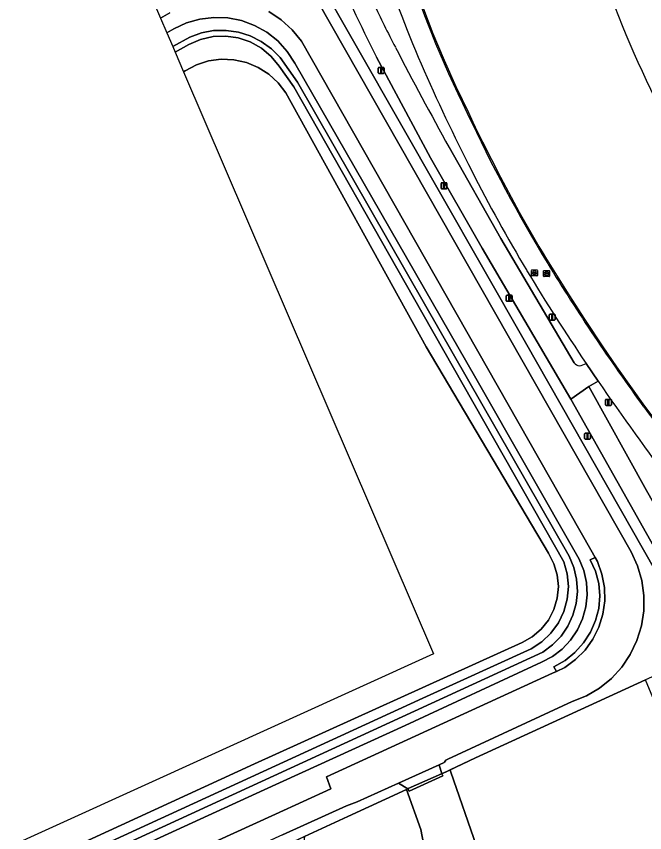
# Model space of a CAD drawing. Extents: x 155018 to 156648, y 383979 to 385733.
# Drawn here: x 155665.6 to 155770.5, y 384237.5 to 384373.7 of the extents above; entities that cross this region are included whole.
import ezdxf

# ---------------------------------------------------------------- set-up
doc = ezdxf.new("R2010")
doc.units = 0
for name, color, linetype in [('IMGEO_Erf', 7, 'Continuous'), ('IMGEO_Fietspad_gesloten', 7, 'Continuous'), ('IMGEO_Grasland_overig', 7, 'Continuous'), ('IMGEO_Groenvoorziening', 7, 'Continuous'), ('IMGEO_Hek', 7, 'Continuous'), ('IMGEO_Lichtmast', 7, 'Continuous'), ('IMGEO_Lijnafwatering', 7, 'Continuous'), ('IMGEO_Oever', 7, 'Continuous'), ('IMGEO_Pand_overbouw', 7, 'Continuous'), ('IMGEO_Rijbaan_lokaal_gesloten', 7, 'Continuous'), ('IMGEO_Rijbaan_lokaal_halfverhard', 7, 'Continuous'), ('IMGEO_Rijbaan_lokaal_open', 7, 'Continuous'), ('IMGEO_Rioolput', 7, 'Continuous'), ('IMGEO_Verkeersbordpaal', 7, 'Continuous'), ('IMGEO_Waterloop', 7, 'Continuous')]:
    doc.layers.add(name, color=color, linetype=linetype)

msp = doc.modelspace()

# ---------------------------------------------------------------- linework, layer by layer
at = {"layer": 'IMGEO_Erf'}
for centre, radius, start, end in [((155906.38, 384439.66), 184.74, 197.3458, 206.3842), ((155980.38, 384469.58), 264.4, 205.0674, 211.2448), ((156048.34, 384512.13), 344.57, 211.4313, 216.212), ((155998.07, 384475.66), 282.46, 216.2671, 218.7161)]:
    msp.add_arc(centre, radius, start, end, dxfattribs=at)
at = {"layer": 'IMGEO_Fietspad_gesloten'}
for points in [[(155725.76, 384366.89), (155734.78, 384350.11), (155743.39, 384335.04), (155758.19, 384309.83), (155761.18, 384311.92), (155762.74, 384312.83), (155760.74, 384315.79)], [(155746.52, 384336.65), (155737.85, 384351.84)], [(155758.74, 384315.91), (155746.52, 384336.65)], [(155783.64, 384272.04), (155783.36, 384272.48), (155770.83, 384294.62), (155761.18, 384311.92), (155758.19, 384309.83), (155780.73, 384269.88)]]:
    msp.add_lwpolyline(points, dxfattribs=at)
for centre, radius, start, end in [((155876.57, 384445.82), 170.21, 195.6766, 207.6247), ((155883.32, 384448.69), 174, 204.7286, 207.4349), ((156427.98, 384733.05), 788.42, 207.53947, 208.91528), ((155759.66, 384316.51), 1.1, 212.8979, 265.5166), ((155759.28, 384318.26), 2.87, 276.0182, 300.7038)]:
    msp.add_arc(centre, radius, start, end, dxfattribs=at)
at = {"layer": 'IMGEO_Grasland_overig'}
for points in [[(155673.39, 384464.85), (155669.29, 384463.29), (155668.63, 384463.04), (155668.73, 384462.88), (155669.45, 384461.61), (155670.01, 384461.94), (155672.02, 384458.42), (155671.46, 384458.1), (155677.28, 384447.94), (155690.12, 384425.54), (155708.45, 384393.17), (155750.62, 384319.3), (155780.13, 384267.39), (155781.71, 384268.03)], [(155780.73, 384269.88), (155758.19, 384309.83), (155743.39, 384335.04), (155734.78, 384350.11), (155725.76, 384366.89)], [(155762.74, 384312.83), (155761.18, 384311.92), (155770.83, 384294.62), (155783.36, 384272.48), (155783.64, 384272.04)]]:
    msp.add_lwpolyline(points, dxfattribs=at)
for centre, radius, start, end in [((155876.57, 384445.82), 170.21, 195.6766, 207.6247), ((156115.59, 384553.67), 427.21, 214.3157, 217.1893)]:
    msp.add_arc(centre, radius, start, end, dxfattribs=at)
at = {"layer": 'IMGEO_Groenvoorziening'}
for points in [[(155780.13, 384267.39), (155750.62, 384319.3), (155708.45, 384393.17)], [(155716.03, 384376.06), (155768.24, 384284.36), (155769.31, 384282.05), (155770.02, 384279.6), (155770.38, 384277.07), (155770.36, 384274.52), (155769.96, 384272), (155769.21, 384269.56), (155768.1, 384267.26), (155766.67, 384265.15), (155764.95, 384263.26), (155762.97, 384261.65), (155760.78, 384260.35), (155758.42, 384259.38), (155737.62, 384249.77), (155737.33, 384249.6), (155737.08, 384249.3), (155737.05, 384249.25), (155736.18, 384248.86), (155736.63, 384247.36), (155738.05, 384248.03), (155742.26, 384250), (155770.62, 384263.02)], [(155691.27, 384374.3), (155689.69, 384373.4), (155690.74, 384370.94), (155691.9, 384371.59), (155694.01, 384372.59), (155696.26, 384373.24), (155698.57, 384373.52), (155700.91, 384373.44), (155703.2, 384372.99), (155705.39, 384372.18), (155707.42, 384371.03), (155709.25, 384369.58), (155710.82, 384367.85), (155712.1, 384365.9), (155742.34, 384313.36), (155759.54, 384283.15), (155760.32, 384281.26), (155760.78, 384279.26), (155760.91, 384277.21), (155760.7, 384275.17), (155760.15, 384273.19), (155759.3, 384271.33), (155758.14, 384269.63), (155756.73, 384268.15), (155755.09, 384266.91), (155753.27, 384265.97), (155730.53, 384255.39), (155706.99, 384244.66), (155563.88, 384179.09)], [(155675.97, 384225.6), (155708.9, 384240.6), (155718.13, 384244.85), (155717.37, 384246.85), (155755.14, 384264.1), (155755.81, 384264.43), (155755.36, 384265.19), (155757.21, 384266.25), (155758.87, 384267.58), (155760.3, 384269.16), (155761.45, 384270.95), (155762.31, 384272.9), (155762.85, 384274.92), (155763.02, 384277.02), (155762.84, 384279.11), (155762.29, 384281.13), (155761.39, 384283.03), (155762.23, 384283.4), (155761.52, 384284.69), (155713.21, 384369.52), (155711.66, 384371.43), (155709.83, 384373.1), (155707.78, 384374.47)], [(155562.84, 384183.48), (155705.37, 384248.99), (155750.03, 384269.22), (155751.74, 384270.18), (155753.24, 384271.45), (155754.46, 384272.99), (155755.36, 384274.73), (155755.92, 384276.61), (155756.1, 384278.56), (155755.91, 384280.51), (155755.35, 384282.39), (155754.44, 384284.12), (155734.01, 384318.55), (155710.63, 384360.94), (155709.34, 384362.61), (155707.77, 384364.04), (155705.98, 384365.18), (155704.02, 384365.98), (155701.95, 384366.44), (155699.83, 384366.53), (155697.73, 384366.24), (155695.71, 384365.6), (155693.83, 384364.62), (155693.53, 384364.45), (155735.28, 384267.35), (155561.66, 384188.44)], [(155737.85, 384351.84), (155746.52, 384336.65), (155758.74, 384315.91)], [(155782.9, 384265.3), (155774.05, 384261.1), (155771.88, 384260.09), (155770.62, 384263.02), (155742.26, 384250), (155738.05, 384248.03), (155738.17, 384247.63), (155742.43, 384235.26), (155745.39, 384219.04)], [(155745.39, 384219.04), (155742.43, 384235.26), (155738.17, 384247.63), (155738.05, 384248.03), (155736.63, 384247.36), (155736.8, 384246.98), (155731.17, 384244.42), (155730.98, 384244.85), (155730.76, 384244.75), (155733.16, 384238.07), (155737.15, 384217.09)], [(155737.15, 384217.09), (155733.16, 384238.07), (155730.76, 384244.75), (155720.98, 384240.2), (155713.72, 384236.87), (155712.53, 384228.89), (155710, 384212), (155722.35, 384214.32), (155733.09, 384216.33)]]:
    msp.add_lwpolyline(points, dxfattribs=at)
for points in [[(155736.8, 384246.98), (155736.63, 384247.36), (155736.6, 384247.35), (155731.02, 384244.87), (155730.98, 384244.85), (155731.17, 384244.42)], [(155565.78, 384171.09), (155566.21, 384169.27), (155669.34, 384216.51), (155713.72, 384236.87), (155720.98, 384240.2), (155730.76, 384244.75), (155730.98, 384244.85), (155729.41, 384245.79), (155722.49, 384242.66), (155720.73, 384242.02), (155710.03, 384237.17), (155668.58, 384218.19), (155619.61, 384195.72), (155576.01, 384175.78)]]:
    msp.add_lwpolyline(points, close=True, dxfattribs=at)
for centre, radius, start, end in [((155880.95, 384430.37), 161.27, 196.6588, 203.6227), ((155883.32, 384448.69), 174, 204.7286, 207.4349), ((156427.98, 384733.05), 788.42, 207.53947, 208.91528), ((156066.1, 384512.26), 363.73, 203.7548, 206.865), ((155978.88, 384468.44), 266.11, 206.9346, 211.0294), ((156043.45, 384507.53), 341.6, 211.0646, 214.1453), ((155759.66, 384316.51), 1.1, 212.8979, 265.5166), ((155759.28, 384318.26), 2.87, 276.0182, 300.7038)]:
    msp.add_arc(centre, radius, start, end, dxfattribs=at)
at = {"layer": 'IMGEO_Hek'}
for points in [[(155736.63, 384247.36), (155742.26, 384250), (155780.13, 384267.39), (155750.62, 384319.3), (155708.45, 384393.17)], [(155736.6, 384247.35), (155731.02, 384244.87)], [(155736.6, 384247.35), (155736.63, 384247.36)], [(155566.21, 384169.27), (155669.34, 384216.51), (155720.98, 384240.2), (155730.98, 384244.85)], [(155730.98, 384244.85), (155731.02, 384244.87)]]:
    msp.add_lwpolyline(points, dxfattribs=at)
at = {"layer": 'IMGEO_Lichtmast'}
for p, q in [((155726.03, 384364.26), (155726.03, 384365.06)), ((155726.03, 384365.06), (155726.03, 384364.26)), ((155726.13, 384365.16), (155726.92, 384365.16)), ((155726.92, 384365.16), (155726.13, 384365.16)), ((155726.92, 384364.16), (155726.13, 384364.16)), ((155726.13, 384364.16), (155726.92, 384364.16)), ((155727.02, 384365.06), (155727.02, 384364.26)), ((155727.02, 384364.26), (155727.02, 384365.06)), ((155736.51, 384345.03), (155736.51, 384345.83)), ((155736.51, 384345.83), (155736.51, 384345.03)), ((155736.61, 384345.93), (155737.4, 384345.93)), ((155737.4, 384345.93), (155736.61, 384345.93)), ((155737.5, 384345.83), (155737.5, 384345.03)), ((155737.5, 384345.03), (155737.5, 384345.83)), ((155737.4, 384344.93), (155736.61, 384344.93)), ((155736.61, 384344.93), (155737.4, 384344.93)), ((155747.4, 384326.26), (155747.4, 384327.06)), ((155747.4, 384327.06), (155747.4, 384326.26)), ((155747.5, 384327.16), (155748.29, 384327.16)), ((155748.29, 384327.16), (155747.5, 384327.16)), ((155748.29, 384326.16), (155747.5, 384326.16)), ((155747.5, 384326.16), (155748.29, 384326.16)), ((155748.39, 384327.06), (155748.39, 384326.26)), ((155748.39, 384326.26), (155748.39, 384327.06)), ((155754.56, 384323.11), (155754.56, 384323.91)), ((155754.56, 384323.91), (155754.56, 384323.11)), ((155754.66, 384324.01), (155755.45, 384324.01)), ((155755.45, 384324.01), (155754.66, 384324.01)), ((155755.55, 384323.91), (155755.55, 384323.11)), ((155755.55, 384323.11), (155755.55, 384323.91)), ((155755.45, 384323.01), (155754.66, 384323.01)), ((155754.66, 384323.01), (155755.45, 384323.01)), ((155760.46, 384303.26), (155760.46, 384304.06)), ((155760.46, 384304.06), (155760.46, 384303.26)), ((155760.56, 384304.16), (155761.35, 384304.16)), ((155761.35, 384304.16), (155760.56, 384304.16)), ((155761.35, 384303.16), (155760.56, 384303.16)), ((155760.56, 384303.16), (155761.35, 384303.16)), ((155761.45, 384304.06), (155761.45, 384303.26)), ((155761.45, 384303.26), (155761.45, 384304.06))]:
    msp.add_line(p, q, dxfattribs=at)
for points in [[(155726.45, 384365.04), (155726.6, 384365.04), (155726.6, 384364.29), (155726.45, 384364.29), (155726.45, 384365.04)], [(155736.93, 384345.8), (155737.08, 384345.8), (155737.08, 384345.05), (155736.93, 384345.05), (155736.93, 384345.8)], [(155747.82, 384327.03), (155747.97, 384327.03), (155747.97, 384326.28), (155747.82, 384326.28), (155747.82, 384327.03)], [(155754.98, 384323.88), (155755.13, 384323.88), (155755.13, 384323.13), (155754.98, 384323.13), (155754.98, 384323.88)], [(155760.88, 384304.04), (155761.03, 384304.04), (155761.03, 384303.29), (155760.88, 384303.29), (155760.88, 384304.04)]]:
    msp.add_lwpolyline(points, dxfattribs=at)
for centre, start, end in [((155726.13, 384365.06), 90, 180), ((155726.13, 384365.06), 90, 180), ((155726.13, 384364.26), 180, 270), ((155726.13, 384364.26), 180, 270), ((155726.92, 384365.06), 0, 90), ((155726.92, 384365.06), 360, 90), ((155726.92, 384364.26), 270, 0), ((155726.92, 384364.26), 270, 0), ((155736.61, 384345.83), 90, 180), ((155736.61, 384345.83), 90, 180), ((155737.4, 384345.83), 0, 90), ((155737.4, 384345.83), 360, 90), ((155736.61, 384345.03), 180, 270), ((155736.61, 384345.03), 180, 270), ((155737.4, 384345.03), 270, 0), ((155737.4, 384345.03), 270, 0), ((155747.5, 384327.06), 90, 180), ((155747.5, 384327.06), 90, 180), ((155747.5, 384326.26), 180, 270), ((155747.5, 384326.26), 180, 270), ((155748.29, 384327.06), 0, 90), ((155748.29, 384327.06), 360, 90), ((155748.29, 384326.26), 270, 0), ((155748.29, 384326.26), 270, 0), ((155754.66, 384323.91), 90, 180), ((155754.66, 384323.91), 90, 180), ((155755.45, 384323.91), 0, 90), ((155755.45, 384323.91), 360, 90), ((155754.66, 384323.11), 180, 270), ((155754.66, 384323.11), 180, 270), ((155755.45, 384323.11), 270, 0), ((155755.45, 384323.11), 270, 0), ((155760.56, 384304.06), 90, 180), ((155760.56, 384304.06), 90, 180), ((155760.56, 384303.26), 180, 270), ((155760.56, 384303.26), 180, 270), ((155761.35, 384304.06), 0, 90), ((155761.35, 384304.06), 360, 90), ((155761.35, 384303.26), 270, 0), ((155761.35, 384303.26), 270, 0)]:
    msp.add_arc(centre, 0.1, start, end, dxfattribs=at)
at = {"layer": 'IMGEO_Lijnafwatering'}
for points in [[(155728.86, 384389.61), (155729.3, 384387.95), (155729.77, 384386.29), (155730.24, 384384.64), (155731.76, 384379.99), (155733.4, 384375.38), (155735.17, 384370.81)], [(155735.17, 384370.81), (155737.02, 384366.37), (155738.99, 384361.99), (155741.07, 384357.65), (155741.84, 384356.02), (155742.62, 384354.38), (155743.42, 384352.76)], [(155743.42, 384352.76), (155746.42, 384346.86), (155749.57, 384341.04), (155752.86, 384335.3)], [(155752.86, 384335.3), (155753.4, 384334.38), (155753.95, 384333.46), (155754.5, 384332.55), (155757.43, 384327.84), (155760.44, 384323.17), (155763.52, 384318.56)], [(155763.52, 384318.56), (155765.81, 384315.24), (155768.13, 384311.95), (155770.49, 384308.68), (155772.03, 384306.6), (155773.59, 384304.54), (155775.17, 384302.49)]]:
    msp.add_lwpolyline(points, dxfattribs=at)
at = {"layer": 'IMGEO_Oever'}
for points in [[(155563.88, 384179.09), (155706.99, 384244.66), (155730.53, 384255.39), (155753.27, 384265.97), (155755.09, 384266.91), (155756.73, 384268.15), (155758.14, 384269.63), (155759.3, 384271.33), (155760.15, 384273.19), (155760.7, 384275.17), (155760.91, 384277.21), (155760.78, 384279.26), (155760.32, 384281.26), (155759.54, 384283.15), (155742.34, 384313.36), (155712.1, 384365.9), (155710.82, 384367.85), (155709.25, 384369.58), (155707.42, 384371.03), (155705.39, 384372.18), (155703.2, 384372.99), (155700.91, 384373.44), (155698.57, 384373.52), (155696.26, 384373.24), (155694.01, 384372.59), (155691.9, 384371.59), (155690.74, 384370.94), (155691.74, 384368.63), (155694.57, 384370.23), (155696.52, 384370.93), (155698.56, 384371.3), (155700.64, 384371.34), (155702.69, 384371.05), (155704.67, 384370.43), (155706.52, 384369.51), (155708.2, 384368.29), (155709.66, 384366.83), (155712.54, 384362.72), (155733.74, 384325.72), (155757.89, 384283.62), (155758.67, 384281.76), (155759.14, 384279.79), (155759.27, 384277.77), (155759.07, 384275.76), (155758.53, 384273.81), (155757.68, 384271.97), (155756.54, 384270.3), (155755.14, 384268.84), (155753.52, 384267.64), (155563.57, 384180.42)], [(155563.23, 384181.85), (155733.47, 384259.97), (155751.54, 384268.19), (155753.31, 384269.35), (155754.85, 384270.8), (155756.1, 384272.51), (155757.02, 384274.42), (155757.58, 384276.46), (155757.76, 384278.57), (155757.56, 384280.68), (155756.98, 384282.71), (155731.94, 384326.78), (155711.92, 384361.93), (155709.49, 384365.35), (155708.15, 384366.99), (155706.53, 384368.36), (155704.68, 384369.41), (155702.68, 384370.09), (155700.58, 384370.4), (155698.46, 384370.31), (155696.39, 384369.83), (155694.44, 384368.98), (155692.14, 384367.7), (155693.53, 384364.45), (155693.83, 384364.62), (155695.71, 384365.6), (155697.73, 384366.24), (155699.83, 384366.53), (155701.95, 384366.44), (155704.02, 384365.98), (155705.98, 384365.18), (155707.77, 384364.04), (155709.34, 384362.61), (155710.63, 384360.94), (155734.01, 384318.55), (155754.44, 384284.12), (155755.35, 384282.39), (155755.91, 384280.51), (155756.1, 384278.56), (155755.92, 384276.61), (155755.36, 384274.73), (155754.46, 384272.99), (155753.24, 384271.45), (155751.74, 384270.18), (155750.03, 384269.22), (155705.37, 384248.99), (155562.84, 384183.48)]]:
    msp.add_lwpolyline(points, dxfattribs=at)
at = {"layer": 'IMGEO_Pand_overbouw'}
msp.add_arc((155958.26, 384450.72), 207, 193.5438, 208.2944, dxfattribs=at)
at = {"layer": 'IMGEO_Rijbaan_lokaal_gesloten'}
for points in [[(155687.45, 384378.6), (155689.69, 384373.4), (155691.27, 384374.3)], [(155710.03, 384237.17), (155720.73, 384242.02), (155722.49, 384242.66), (155729.41, 384245.79), (155736.18, 384248.86), (155737.05, 384249.25), (155737.08, 384249.3), (155737.33, 384249.6), (155737.62, 384249.77), (155758.42, 384259.38), (155760.78, 384260.35), (155762.97, 384261.65), (155764.95, 384263.26), (155766.67, 384265.15), (155768.1, 384267.26), (155769.21, 384269.56), (155769.96, 384272), (155770.36, 384274.52), (155770.38, 384277.07), (155770.02, 384279.6), (155769.31, 384282.05), (155768.24, 384284.36), (155716.03, 384376.06)], [(155707.78, 384374.47), (155709.83, 384373.1), (155711.66, 384371.43), (155713.21, 384369.52), (155761.52, 384284.69), (155762.23, 384283.4), (155762.61, 384282.73), (155763.37, 384280.62), (155763.78, 384278.42), (155763.83, 384276.18), (155763.52, 384273.96), (155762.86, 384271.82), (155761.86, 384269.81), (155760.55, 384267.99), (155758.96, 384266.41), (155757.15, 384265.1), (155755.81, 384264.43), (155755.14, 384264.1), (155717.37, 384246.85), (155718.13, 384244.85), (155708.9, 384240.6), (155675.97, 384225.6)], [(155760.74, 384315.79), (155762.74, 384312.83)]]:
    msp.add_lwpolyline(points, dxfattribs=at)
for centre, radius, start, end in [((155906.38, 384439.66), 184.74, 197.3458, 206.3842), ((155880.95, 384430.37), 161.27, 196.6588, 203.6227), ((156066.1, 384512.26), 363.73, 203.7548, 206.865), ((155980.38, 384469.58), 264.4, 205.0674, 211.2448), ((155978.88, 384468.44), 266.11, 206.9346, 211.0294), ((156048.34, 384512.13), 344.57, 211.4313, 216.212), ((156043.45, 384507.53), 341.6, 211.0646, 214.1453), ((156115.59, 384553.67), 427.21, 214.3157, 217.1893), ((155998.07, 384475.66), 282.46, 216.2671, 218.7161)]:
    msp.add_arc(centre, radius, start, end, dxfattribs=at)
at = {"layer": 'IMGEO_Rijbaan_lokaal_halfverhard'}
msp.add_lwpolyline([(155755.81, 384264.43), (155757.15, 384265.1), (155758.96, 384266.41), (155760.55, 384267.99), (155761.86, 384269.81), (155762.86, 384271.82), (155763.52, 384273.96), (155763.83, 384276.18), (155763.78, 384278.42), (155763.37, 384280.62), (155762.61, 384282.73), (155762.23, 384283.4), (155761.39, 384283.03), (155762.29, 384281.13), (155762.84, 384279.11), (155763.02, 384277.02), (155762.85, 384274.92), (155762.31, 384272.9), (155761.45, 384270.95), (155760.3, 384269.16), (155758.87, 384267.58), (155757.21, 384266.25), (155755.36, 384265.19)], close=True, dxfattribs=at)
at = {"layer": 'IMGEO_Rijbaan_lokaal_open'}
msp.add_lwpolyline([(155730.98, 384244.85), (155731.02, 384244.87), (155736.6, 384247.35), (155736.63, 384247.36), (155736.18, 384248.86), (155729.41, 384245.79)], close=True, dxfattribs=at)
at = {"layer": 'IMGEO_Rioolput'}
for p, q in [((155751.6, 384330.47), (155751.6, 384331.32)), ((155751.67, 384331.4), (155752.53, 384331.4)), ((155752.53, 384330.4), (155751.67, 384330.4)), ((155751.86, 384330.89), (155751.86, 384330.9)), ((155751.9, 384330.94), (155752.3, 384330.94)), ((155752.29, 384330.85), (155751.9, 384330.85)), ((155752.11, 384330.62), (155752.08, 384330.62)), ((155752.09, 384331.18), (155752.11, 384331.18)), ((155752.34, 384330.9), (155752.34, 384330.89)), ((155752.6, 384331.32), (155752.6, 384330.47)), ((155753.63, 384330.36), (155753.63, 384331.21)), ((155753.71, 384331.28), (155754.56, 384331.28)), ((155754.56, 384330.28), (155753.71, 384330.28)), ((155753.89, 384330.78), (155753.89, 384330.79)), ((155753.93, 384330.83), (155754.33, 384330.83)), ((155754.33, 384330.74), (155753.93, 384330.74)), ((155754.12, 384331.06), (155754.15, 384331.06)), ((155754.14, 384330.5), (155754.12, 384330.5)), ((155754.38, 384330.79), (155754.38, 384330.78)), ((155754.63, 384331.21), (155754.63, 384330.36))]:
    msp.add_line(p, q, dxfattribs=at)
for points in [[(155751.6, 384330.47), (155751.6, 384331.32)], [(155751.67, 384331.4), (155752.53, 384331.4)], [(155752.53, 384330.4), (155751.67, 384330.4)], [(155752.6, 384331.32), (155752.6, 384330.47)], [(155753.63, 384330.36), (155753.63, 384331.21)], [(155753.71, 384331.28), (155754.56, 384331.28)], [(155754.56, 384330.28), (155753.71, 384330.28)], [(155754.63, 384331.21), (155754.63, 384330.36)]]:
    msp.add_lwpolyline(points, dxfattribs=at)
for centre, radius, start, end in [((155751.67, 384331.32), 0.0765, 91.552, 178.448), ((155751.67, 384331.32), 0.0765, 91.552, 178.448), ((155751.67, 384330.47), 0.0765, 181.552, 268.448), ((155751.67, 384330.47), 0.0765, 181.552, 268.448), ((155751.9, 384330.9), 0.0403, 85.8775, 175.7526), ((155751.89, 384330.89), 0.0366, 178.938, 274.7102), ((155752.3, 384330.9), 0.043, 264.8664, 352.4533), ((155752.3, 384330.9), 0.0386, 1.7309, 96.639), ((155752.52, 384331.32), 0.0765, 1.552, 88.448), ((155752.52, 384331.32), 0.0765, 1.552, 88.448), ((155752.52, 384330.47), 0.0765, 271.552, 358.448), ((155752.52, 384330.47), 0.0765, 271.552, 358.448), ((155753.71, 384331.21), 0.0765, 91.552, 178.448), ((155753.71, 384331.21), 0.0765, 91.552, 178.448), ((155753.71, 384330.36), 0.0765, 181.552, 268.448), ((155753.71, 384330.36), 0.0765, 181.552, 268.448), ((155753.93, 384330.79), 0.0403, 85.8775, 175.7526), ((155753.93, 384330.78), 0.0366, 178.938, 274.7102), ((155754.34, 384330.79), 0.0386, 1.7309, 96.639), ((155754.33, 384330.78), 0.043, 264.8664, 352.4533), ((155754.56, 384331.21), 0.0765, 1.552, 88.448), ((155754.56, 384331.21), 0.0765, 1.552, 88.448), ((155754.56, 384330.36), 0.0765, 271.552, 358.448), ((155754.56, 384330.36), 0.0765, 271.552, 358.448)]:
    msp.add_arc(centre, radius, start, end, dxfattribs=at)
for centre, major_axis, ratio, start_param, end_param in [((155752.09, 384330.9), (-0.387, 0.002), 0.722429, 4.712389, 7.853982), ((155752.11, 384330.9), (-0.39, 0.002), 0.717154, 1.570796, 4.712389), ((155754.12, 384330.78), (-0.387, 0.002), 0.722429, 4.712389, 7.853982), ((155754.14, 384330.78), (-0.39, 0.002), 0.717154, 1.570796, 4.712389)]:
    msp.add_ellipse(centre, major_axis=major_axis, ratio=ratio, start_param=start_param, end_param=end_param, dxfattribs=at)
at = {"layer": 'IMGEO_Verkeersbordpaal'}
for p, q in [((155763.95, 384308.9), (155763.95, 384309.7)), ((155763.95, 384309.7), (155763.95, 384308.9)), ((155764.05, 384309.8), (155764.84, 384309.8)), ((155764.84, 384309.8), (155764.05, 384309.8)), ((155764.94, 384309.7), (155764.94, 384308.9)), ((155764.94, 384308.9), (155764.94, 384309.7)), ((155764.84, 384308.8), (155764.05, 384308.8)), ((155764.05, 384308.8), (155764.84, 384308.8))]:
    msp.add_line(p, q, dxfattribs=at)
msp.add_lwpolyline([(155764.37, 384309.67), (155764.52, 384309.67), (155764.52, 384308.92), (155764.37, 384308.92), (155764.37, 384309.67)], dxfattribs=at)
for centre, start, end in [((155764.05, 384309.7), 90, 180), ((155764.05, 384309.7), 90, 180), ((155764.84, 384309.7), 0, 90), ((155764.84, 384309.7), 360, 90), ((155764.05, 384308.9), 180, 270), ((155764.05, 384308.9), 180, 270), ((155764.84, 384308.9), 270, 0), ((155764.84, 384308.9), 270, 0)]:
    msp.add_arc(centre, 0.1, start, end, dxfattribs=at)
at = {"layer": 'IMGEO_Waterloop'}
msp.add_lwpolyline([(155563.57, 384180.42), (155753.52, 384267.64), (155755.14, 384268.84), (155756.54, 384270.3), (155757.68, 384271.97), (155758.53, 384273.81), (155759.07, 384275.76), (155759.27, 384277.77), (155759.14, 384279.79), (155758.67, 384281.76), (155757.89, 384283.62), (155733.74, 384325.72), (155712.54, 384362.72), (155709.66, 384366.83), (155708.2, 384368.29), (155706.52, 384369.51), (155704.67, 384370.43), (155702.69, 384371.05), (155700.64, 384371.34), (155698.56, 384371.3), (155696.52, 384370.93), (155694.57, 384370.23), (155691.74, 384368.63), (155692.14, 384367.7), (155694.44, 384368.98), (155696.39, 384369.83), (155698.46, 384370.31), (155700.58, 384370.4), (155702.68, 384370.09), (155704.68, 384369.41), (155706.53, 384368.36), (155708.15, 384366.99), (155709.49, 384365.35), (155711.92, 384361.93), (155731.94, 384326.78), (155756.98, 384282.71), (155757.56, 384280.68), (155757.76, 384278.57), (155757.58, 384276.46), (155757.02, 384274.42), (155756.1, 384272.51), (155754.85, 384270.8), (155753.31, 384269.35), (155751.54, 384268.19), (155733.47, 384259.97), (155563.23, 384181.85)], dxfattribs=at)

doc.saveas('drawing.dxf')
